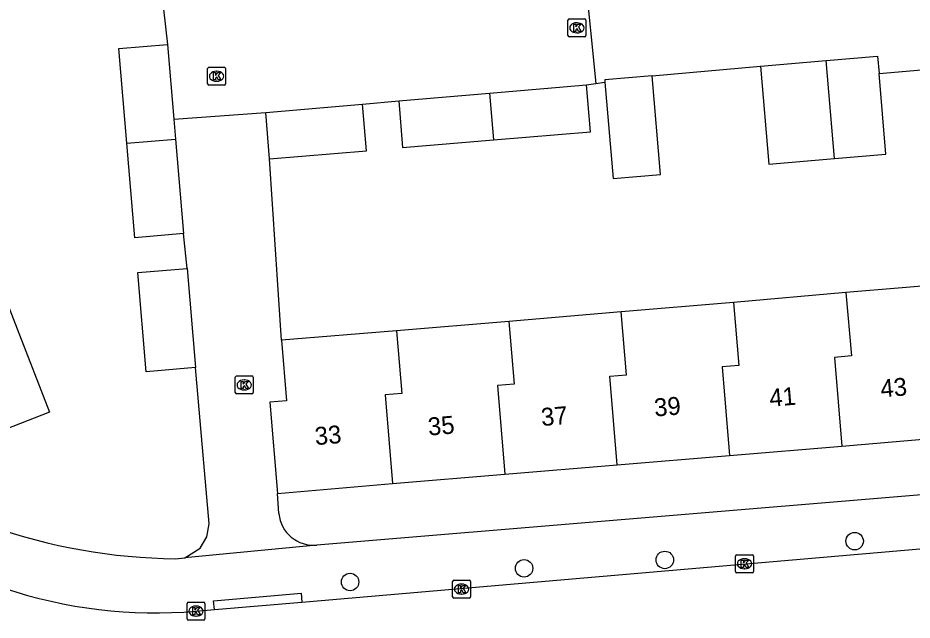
# Model space of a CAD drawing. Extents: x 162990 to 165007, y 383433 to 384336.
# Drawn here: x 164070.22 to 164120.2, y 383766.98 to 383800.63 of the extents above; entities that cross this region are included whole.
import ezdxf

# ---------------------------------------------------------------- set-up
doc = ezdxf.new("R2010")
doc.units = 0
for name, color, linetype in [('IMGEO_Boom', 7, 'Continuous'), ('IMGEO_Kolk', 7, 'Continuous'), ('IMGEO_Pand', 7, 'Continuous'), ('IMGEO_Pand_nummerreeks', 7, 'Continuous'), ('IMGEO_Rijbaan_lokaal_open', 7, 'Continuous'), ('IMGEO_Voetpad_open', 7, 'Continuous')]:
    doc.layers.add(name, color=color, linetype=linetype)

msp = doc.modelspace()

# ---------------------------------------------------------------- linework, layer by layer
at = {"layer": 'IMGEO_Boom'}
for centre in [(164116.984, 383771.397), (164106.376, 383770.348), (164098.512, 383769.88), (164088.787, 383769.117)]:
    msp.add_circle(centre, 0.489, dxfattribs=at)
at = {"layer": 'IMGEO_Kolk'}
for p, q in [((164100.963, 383799.653), (164100.963, 383800.505)), ((164101.038, 383800.579), (164101.89, 383800.579)), ((164101.451, 383800.359), (164101.476, 383800.359)), ((164101.964, 383800.505), (164101.964, 383799.653)), ((164101.474, 383799.799), (164101.449, 383799.799)), ((164101.89, 383799.579), (164101.038, 383799.579)), ((164080.824, 383796.948), (164080.824, 383797.8)), ((164080.899, 383797.874), (164081.751, 383797.874)), ((164081.825, 383797.8), (164081.825, 383796.948)), ((164081.312, 383797.654), (164081.337, 383797.654)), ((164081.751, 383796.874), (164080.899, 383796.874)), ((164081.335, 383797.094), (164081.31, 383797.094)), ((164082.371, 383779.7), (164082.371, 383780.552)), ((164082.446, 383780.626), (164083.298, 383780.626)), ((164082.859, 383780.406), (164082.884, 383780.406)), ((164083.372, 383780.552), (164083.372, 383779.7)), ((164082.882, 383779.846), (164082.857, 383779.846)), ((164083.298, 383779.626), (164082.446, 383779.626)), ((164110.331, 383769.705), (164110.331, 383770.557)), ((164110.406, 383770.631), (164111.258, 383770.631)), ((164110.819, 383770.411), (164110.844, 383770.411)), ((164111.332, 383770.557), (164111.332, 383769.705)), ((164110.842, 383769.851), (164110.817, 383769.851)), ((164111.258, 383769.631), (164110.406, 383769.631)), ((164094.518, 383768.289), (164094.518, 383769.141)), ((164094.593, 383769.215), (164095.445, 383769.215)), ((164095.006, 383768.995), (164095.031, 383768.995)), ((164095.519, 383769.141), (164095.519, 383768.289)), ((164095.029, 383768.435), (164095.004, 383768.435)), ((164079.675, 383767.059), (164079.675, 383767.911)), ((164079.75, 383767.985), (164080.602, 383767.985)), ((164080.676, 383767.911), (164080.676, 383767.059)), ((164095.445, 383768.215), (164094.593, 383768.215)), ((164080.163, 383767.765), (164080.188, 383767.765)), ((164080.602, 383766.985), (164079.75, 383766.985)), ((164080.186, 383767.205), (164080.161, 383767.205))]:
    msp.add_line(p, q, dxfattribs=at)
for points in [[(164100.963, 383799.653), (164100.963, 383800.505)], [(164101.038, 383800.579), (164101.89, 383800.579)], [(164101.284, 383800.279), (164101.407, 383800.279), (164101.407, 383800.128), (164101.537, 383800.279), (164101.701, 383800.279), (164101.555, 383800.128), (164101.708, 383799.879), (164101.556, 383799.879), (164101.471, 383800.043), (164101.407, 383799.976), (164101.407, 383799.879), (164101.284, 383799.879), (164101.284, 383800.279)], [(164101.964, 383800.505), (164101.964, 383799.653)], [(164101.89, 383799.579), (164101.038, 383799.579)], [(164080.824, 383796.948), (164080.824, 383797.8)], [(164080.899, 383797.874), (164081.751, 383797.874)], [(164081.825, 383797.8), (164081.825, 383796.948)], [(164081.145, 383797.574), (164081.268, 383797.574), (164081.268, 383797.423), (164081.398, 383797.574), (164081.562, 383797.574), (164081.416, 383797.423), (164081.569, 383797.174), (164081.417, 383797.174), (164081.332, 383797.338), (164081.268, 383797.271), (164081.268, 383797.174), (164081.145, 383797.174), (164081.145, 383797.574)], [(164081.751, 383796.874), (164080.899, 383796.874)], [(164082.371, 383779.7), (164082.371, 383780.552)], [(164082.446, 383780.626), (164083.298, 383780.626)], [(164082.692, 383780.326), (164082.815, 383780.326), (164082.815, 383780.175), (164082.945, 383780.326), (164083.109, 383780.326), (164082.963, 383780.175), (164083.116, 383779.926), (164082.964, 383779.926), (164082.879, 383780.09), (164082.815, 383780.023), (164082.815, 383779.926), (164082.692, 383779.926), (164082.692, 383780.326)], [(164083.372, 383780.552), (164083.372, 383779.7)], [(164083.298, 383779.626), (164082.446, 383779.626)], [(164110.331, 383769.705), (164110.331, 383770.557)], [(164110.406, 383770.631), (164111.258, 383770.631)], [(164110.652, 383770.331), (164110.775, 383770.331), (164110.775, 383770.18), (164110.905, 383770.331), (164111.069, 383770.331), (164110.923, 383770.18), (164111.076, 383769.931), (164110.924, 383769.931), (164110.839, 383770.095), (164110.775, 383770.028), (164110.775, 383769.931), (164110.652, 383769.931), (164110.652, 383770.331)], [(164111.332, 383770.557), (164111.332, 383769.705)], [(164111.258, 383769.631), (164110.406, 383769.631)], [(164094.518, 383768.289), (164094.518, 383769.141)], [(164094.593, 383769.215), (164095.445, 383769.215)], [(164094.839, 383768.915), (164094.962, 383768.915), (164094.962, 383768.764), (164095.092, 383768.915), (164095.256, 383768.915), (164095.11, 383768.764), (164095.263, 383768.515), (164095.111, 383768.515), (164095.026, 383768.679), (164094.962, 383768.612), (164094.962, 383768.515), (164094.839, 383768.515), (164094.839, 383768.915)], [(164095.519, 383769.141), (164095.519, 383768.289)], [(164079.675, 383767.059), (164079.675, 383767.911)], [(164079.75, 383767.985), (164080.602, 383767.985)], [(164080.676, 383767.911), (164080.676, 383767.059)], [(164095.445, 383768.215), (164094.593, 383768.215)], [(164079.996, 383767.685), (164080.119, 383767.685), (164080.119, 383767.534), (164080.249, 383767.685), (164080.413, 383767.685), (164080.267, 383767.534), (164080.42, 383767.285), (164080.268, 383767.285), (164080.183, 383767.449), (164080.119, 383767.382), (164080.119, 383767.285), (164079.996, 383767.285), (164079.996, 383767.685)], [(164080.602, 383766.985), (164079.75, 383766.985)]]:
    msp.add_lwpolyline(points, dxfattribs=at)
for centre, start, end in [((164101.04, 383800.503), 91.552, 178.448), ((164101.04, 383800.503), 91.552, 178.448), ((164101.888, 383800.503), 1.552, 88.448), ((164101.888, 383800.503), 1.552, 88.448), ((164101.04, 383799.655), 181.552, 268.448), ((164101.04, 383799.655), 181.552, 268.448), ((164101.888, 383799.655), 271.552, 358.448), ((164101.888, 383799.655), 271.552, 358.448), ((164080.901, 383797.798), 91.552, 178.448), ((164080.901, 383797.798), 91.552, 178.448), ((164081.749, 383797.798), 1.552, 88.448), ((164081.749, 383797.798), 1.552, 88.448), ((164080.901, 383796.95), 181.552, 268.448), ((164080.901, 383796.95), 181.552, 268.448), ((164081.749, 383796.95), 271.552, 358.448), ((164081.749, 383796.95), 271.552, 358.448), ((164082.448, 383780.55), 91.552, 178.448), ((164082.448, 383780.55), 91.552, 178.448), ((164083.296, 383780.55), 1.552, 88.448), ((164083.296, 383780.55), 1.552, 88.448), ((164082.448, 383779.702), 181.552, 268.448), ((164082.448, 383779.702), 181.552, 268.448), ((164083.296, 383779.702), 271.552, 358.448), ((164083.296, 383779.702), 271.552, 358.448), ((164110.408, 383770.555), 91.552, 178.448), ((164110.408, 383770.555), 91.552, 178.448), ((164111.256, 383770.555), 1.552, 88.448), ((164111.256, 383770.555), 1.552, 88.448), ((164110.408, 383769.707), 181.552, 268.448), ((164110.408, 383769.707), 181.552, 268.448), ((164111.256, 383769.707), 271.552, 358.448), ((164111.256, 383769.707), 271.552, 358.448), ((164094.595, 383769.139), 91.552, 178.448), ((164094.595, 383769.139), 91.552, 178.448), ((164095.443, 383769.139), 1.552, 88.448), ((164095.443, 383769.139), 1.552, 88.448), ((164094.595, 383768.291), 181.552, 268.448), ((164094.595, 383768.291), 181.552, 268.448), ((164095.443, 383768.291), 271.552, 358.448), ((164095.443, 383768.291), 271.552, 358.448), ((164079.752, 383767.909), 91.552, 178.448), ((164079.752, 383767.909), 91.552, 178.448), ((164080.6, 383767.909), 1.552, 88.448), ((164080.6, 383767.909), 1.552, 88.448), ((164079.752, 383767.061), 181.552, 268.448), ((164079.752, 383767.061), 181.552, 268.448), ((164080.6, 383767.061), 271.552, 358.448), ((164080.6, 383767.061), 271.552, 358.448)]:
    msp.add_arc(centre, 0.0765, start, end, dxfattribs=at)
for centre, major_axis, ratio, start_param, end_param in [((164101.45, 383800.079), (-0.387, 0.002), 0.722429, 4.712389, 7.853982), ((164101.475, 383800.079), (-0.39, 0.002), 0.717154, 1.570796, 4.712389), ((164081.311, 383797.374), (-0.387, 0.002), 0.722429, 4.712389, 7.853982), ((164081.336, 383797.374), (-0.39, 0.002), 0.717154, 1.570796, 4.712389), ((164082.858, 383780.126), (-0.387, 0.002), 0.722429, 4.712389, 7.853982), ((164082.883, 383780.126), (-0.39, 0.002), 0.717154, 1.570796, 4.712389), ((164110.818, 383770.131), (-0.387, 0.002), 0.722429, 4.712389, 7.853982), ((164110.843, 383770.131), (-0.39, 0.002), 0.717154, 1.570796, 4.712389), ((164095.005, 383768.715), (-0.387, 0.002), 0.722429, 4.712389, 7.853982), ((164095.03, 383768.715), (-0.39, 0.002), 0.717154, 1.570796, 4.712389), ((164080.162, 383767.485), (-0.387, 0.002), 0.722429, 4.712389, 7.853982), ((164080.187, 383767.485), (-0.39, 0.002), 0.717154, 1.570796, 4.712389)]:
    msp.add_ellipse(centre, major_axis=major_axis, ratio=ratio, start_param=start_param, end_param=end_param, dxfattribs=at)
at = {"layer": 'IMGEO_Pand'}
for points in [[(164076.307, 383793.637), (164075.862, 383798.923), (164078.588, 383799.153)], [(164078.588, 383799.153), (164078.94, 383794.978)], [(164115.401, 383798.255), (164118.267, 383798.497), (164118.349, 383797.52)], [(164111.733, 383797.946), (164115.401, 383798.255)], [(164111.733, 383797.946), (164112.195, 383792.462), (164115.866, 383792.771)], [(164115.866, 383792.771), (164115.401, 383798.255)], [(164105.672, 383797.403), (164103.019, 383797.18), (164103.031, 383797.037)], [(164103.031, 383797.037), (164103.483, 383791.664), (164106.136, 383791.887), (164105.672, 383797.403)], [(164115.866, 383792.771), (164118.729, 383793.012), (164118.349, 383797.52)], [(164096.579, 383796.435), (164102.004, 383796.892)], [(164096.801, 383793.817), (164102.224, 383794.274), (164102.004, 383796.892)], [(164091.504, 383796.007), (164096.579, 383796.435)], [(164096.579, 383796.435), (164096.801, 383793.817)], [(164084.072, 383795.348), (164089.487, 383795.805)], [(164084.29, 383792.755), (164089.706, 383793.212), (164089.487, 383795.805)], [(164091.504, 383796.007), (164091.724, 383793.389), (164096.801, 383793.817)], [(164084.29, 383792.755), (164084.072, 383795.348)], [(164078.94, 383794.978), (164079.034, 383793.867)], [(164076.307, 383793.637), (164079.034, 383793.867)], [(164079.034, 383793.867), (164079.479, 383788.58)], [(164079.479, 383788.58), (164076.753, 383788.35), (164076.307, 383793.637)], [(164080.15, 383781.098), (164077.381, 383780.865), (164076.915, 383786.4), (164079.684, 383786.634)], [(164079.684, 383786.634), (164080.15, 383781.098)], [(164122.785, 383785.81), (164116.502, 383785.281)], [(164116.502, 383785.281), (164110.222, 383784.74)], [(164116.502, 383785.281), (164116.802, 383781.746), (164115.861, 383781.667), (164116.277, 383776.708)], [(164069.647, 383784.654), (164070.184, 383783.268), (164071.989, 383778.605), (164068.294, 383777.175), (164067.96, 383778.039), (164063.641, 383776.366), (164061.299, 383782.415)], [(164110.222, 383784.74), (164103.94, 383784.208)], [(164110.222, 383784.74), (164110.52, 383781.219), (164109.581, 383781.14), (164109.997, 383776.179)], [(164103.94, 383784.208), (164097.659, 383783.675)], [(164103.716, 383775.662), (164103.301, 383780.614), (164104.238, 383780.692), (164103.94, 383784.208)], [(164097.659, 383783.675), (164091.377, 383783.143)], [(164097.659, 383783.675), (164097.956, 383780.166), (164097.021, 383780.088), (164097.436, 383775.136)], [(164091.377, 383783.143), (164084.945, 383782.622)], [(164091.377, 383783.143), (164091.674, 383779.641), (164090.74, 383779.563), (164091.156, 383774.61)], [(164084.945, 383782.622), (164085.229, 383779.245), (164084.298, 383779.167), (164084.729, 383774.051)], [(164116.277, 383776.708), (164122.556, 383777.237)], [(164109.997, 383776.179), (164116.277, 383776.708)], [(164103.716, 383775.662), (164109.997, 383776.179)], [(164097.436, 383775.136), (164103.716, 383775.662)], [(164091.156, 383774.61), (164097.436, 383775.136)], [(164084.729, 383774.051), (164091.156, 383774.61)]]:
    msp.add_lwpolyline(points, dxfattribs=at)
at = {"layer": 'IMGEO_Rijbaan_lokaal_open'}
for points in [[(164101.909, 383803.094), (164102.526, 383796.966)], [(164078.353, 383801.124), (164078.588, 383799.153)], [(164105.672, 383797.403), (164111.733, 383797.946)], [(164118.349, 383797.52), (164125.654, 383798.168)], [(164102.004, 383796.892), (164102.526, 383796.966)], [(164102.526, 383796.966), (164103.031, 383797.037)], [(164089.487, 383795.805), (164091.504, 383796.007)], [(164078.94, 383794.978), (164084.072, 383795.348)], [(164084.945, 383782.622), (164084.29, 383792.755)], [(164079.684, 383786.634), (164079.479, 383788.58)], [(164079.558, 383770.469), (164080.412, 383771.003), (164080.772, 383771.641), (164080.91, 383772.361), (164080.15, 383781.098)], [(164084.804, 383772.942), (164084.729, 383774.051)], [(164086.93, 383771.177), (164079.558, 383770.469)], [(164086.099, 383767.995), (164120.847, 383770.989)], [(164081.202, 383767.573), (164086.099, 383767.995)], [(164080.172, 383767.484), (164081.202, 383767.573)]]:
    msp.add_lwpolyline(points, dxfattribs=at)
for centre, radius, start, end in [((164086.755, 383773.129), 1.96, 185.4691, 275.1322), ((164077.908, 383793.949), 26.561, 251.4453, 274.8894)]:
    msp.add_arc(centre, radius, start, end, dxfattribs=at)
at = {"layer": 'IMGEO_Voetpad_open'}
for points in [[(164152.912, 383776.838), (164121.61, 383774.053), (164086.93, 383771.177)], [(164079.021, 383770.417), (164079.558, 383770.469)], [(164081.202, 383767.573), (164081.161, 383768.07), (164086.058, 383768.487), (164086.099, 383767.995)]]:
    msp.add_lwpolyline(points, dxfattribs=at)
msp.add_arc((164079.35, 383802.35), 31.934, 250.5162, 269.409, dxfattribs=at)

# ---------------------------------------------------------------- texts
at = {"layer": 'IMGEO_Pand_nummerreeks'}
for s, p in [('43', (164118.466, 383779.422)), ('41', (164112.257, 383778.899)), ('39', (164105.822, 383778.357)), ('37', (164099.499, 383777.824)), ('35', (164093.177, 383777.292)), ('33', (164086.855, 383776.759))]:
    msp.add_text(s, height=1, rotation=4.8151, dxfattribs=at).set_placement(p)

doc.saveas('drawing.dxf')
